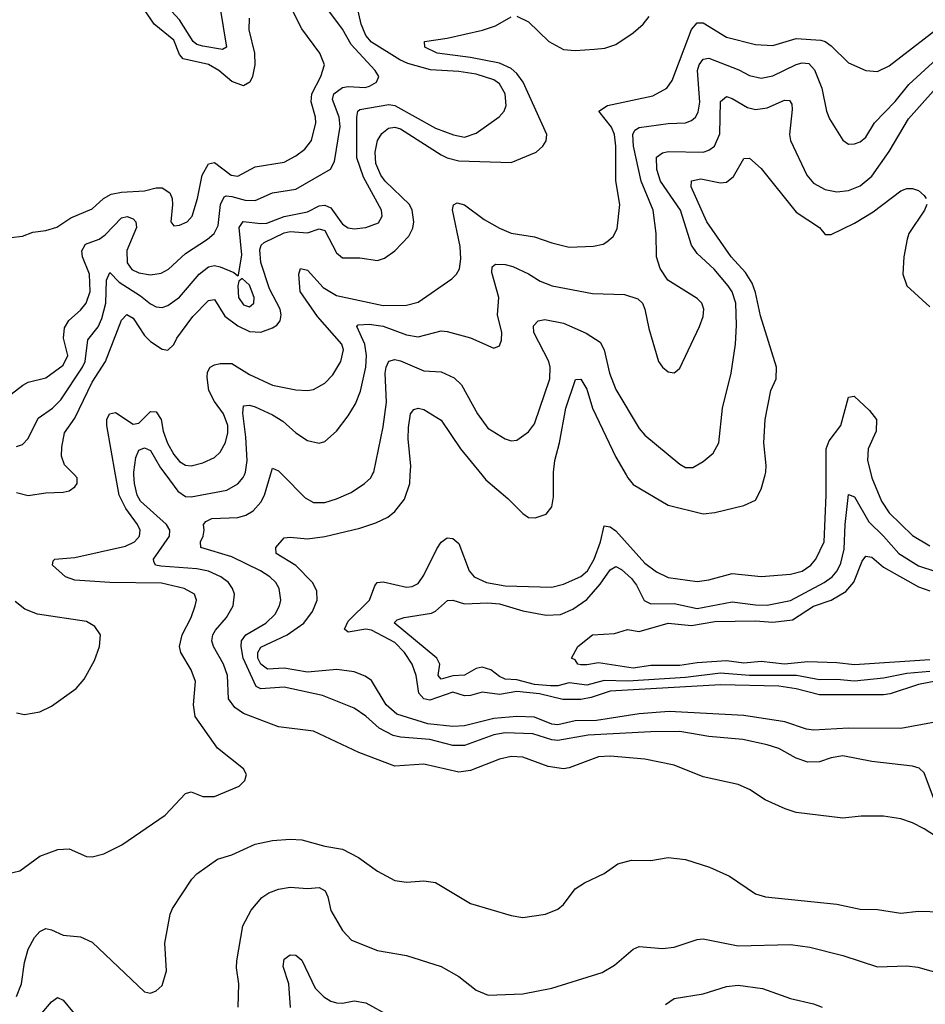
# Model space of a CAD drawing. Header units: inches. Extents: x 1305375 to 1407406, y 744550 to 841633.
# Tile 377 of 509: x 1362360 to 1365474, y 818180 to 821565. Entities that reach past the tile are written whole.
import ezdxf

# ---------------------------------------------------------------- set-up
doc = ezdxf.new("R2010")
doc.units = ezdxf.units.IN
doc.header["$MEASUREMENT"] = 0
doc.layers.add('B3861', color=7, linetype='Continuous')
doc.layers.add('B3862', color=7, linetype='Continuous')

msp = doc.modelspace()

# ---------------------------------------------------------------- linework, layer by layer
at = {"layer": 'B3861', "color": 5}
for points, elevation in [([(1362322, 818630), (1362360.8, 818639.2), (1362430, 818689), (1362492, 818712), (1362530, 818714.9), (1362590, 818688.5), (1362610, 818687.2), (1362650, 818696.9), (1362711.1, 818728.9), (1362860.5, 818830), (1362930, 818905.3), (1362950, 818910.2), (1362990, 818895), (1363030, 818894.4), (1363114.5, 818930), (1363134, 818950), (1363140.7, 818970), (1363129.6, 818990), (1363040.6, 819060.6), (1362963.9, 819170), (1362958.5, 819210), (1362965, 819290), (1362950.5, 819330), (1362914.8, 819390), (1362910.4, 819410), (1362919.3, 819450), (1362950.5, 819510), (1362964.1, 819550), (1362968.1, 819570), (1362961.4, 819590), (1362926, 819610), (1362848.1, 819628.1), (1362670, 819629.7), (1362550, 819637.9), (1362518.3, 819650), (1362473.5, 819690), (1362475.3, 819704.7), (1362481.2, 819710), (1362550, 819716.1), (1362724.7, 819755.3), (1362754.6, 819770), (1362772.5, 819790), (1362774.7, 819810), (1362766, 819830), (1362724.9, 819884.9), (1362702.7, 819930), (1362690.2, 820000)], 1380), ([(1362350, 819939.4), (1362390, 819929.4), (1362450, 819938.5), (1362510, 819940.6), (1362530, 819945.5), (1362550, 819959.1), (1362558.2, 819970), (1362557.8, 819990), (1362548.3, 820000)], 1420), ([(1365583.5, 818710), (1365470, 818783.2), (1365430, 818804.1), (1365390, 818818), (1365330, 818827), (1365253.5, 818826.5), (1365190, 818819.8), (1365030, 818839.2), (1364991.6, 818851.6), (1364923.1, 818883.1), (1364870, 818918.4), (1364830, 818935.4), (1364710, 818962.4), (1364610, 819001.9), (1364510, 819022.8), (1364390, 819032.7), (1364350, 819031.3), (1364250, 818992.9), (1364229.9, 818989.9), (1364177.1, 818997.1), (1364090, 819029.9), (1364050, 819032.2), (1364010, 819023.4), (1363910, 818984.3), (1363870, 818978.5), (1363750, 819005.3), (1363650, 818999.2), (1363526.2, 819046.2), (1363370, 819119), (1363250, 819133.8), (1363130, 819179.5), (1363100, 819200), (1363078.4, 819230), (1363074.8, 819310), (1363060.7, 819350), (1363026.6, 819410), (1363021.2, 819430), (1363024.3, 819450), (1363033.6, 819466.4), (1363071.5, 819510), (1363094.8, 819550), (1363098.6, 819590), (1363092.2, 819610), (1363077.8, 819630), (1363052.3, 819650), (1363010, 819669.5), (1362970, 819677.4), (1362845.9, 819685.9), (1362827.6, 819690), (1362822, 819702), (1362820.5, 819710), (1362876, 819790), (1362876.9, 819810), (1362865.1, 819830), (1362776.1, 819910), (1362764.6, 819930), (1362755.2, 819970), (1362753.2, 820000)], 1360), ([(1362862.7, 820000), (1362904, 819944), (1362930, 819925.8), (1362950, 819925.1), (1363072.2, 819947.8), (1363110, 819969.3), (1363129, 819991), (1363132.8, 820000)], 1360), ([(1365502.4, 818890), (1365470, 818976.2), (1365452.4, 818992.4), (1365430, 818998.8), (1365290, 819014.7), (1365190, 819034.4), (1365150, 819027.7), (1365110, 819013.7), (1365070, 819013.1), (1365030, 819025.9), (1364970, 819059.9), (1364930, 819072.5), (1364846, 819090), (1364730, 819100.9), (1364630, 819117.7), (1364530, 819117.2), (1364314.6, 819105.4), (1364210, 819086.8), (1364190, 819089.2), (1364125.1, 819110), (1364030, 819113), (1363990, 819106.4), (1363890, 819069.5), (1363850, 819069.5), (1363770, 819090.3), (1363670, 819098.4), (1363644.6, 819104.6), (1363595.8, 819130), (1363550, 819171), (1363510, 819197.7), (1363401.4, 819241.4), (1363270, 819270.8), (1363190, 819264.8), (1363173.1, 819273.1), (1363129.1, 819370), (1363121.3, 819410), (1363122.6, 819430), (1363137.5, 819450), (1363206.6, 819490), (1363238.8, 819521.2), (1363254.1, 819550), (1363258.7, 819570), (1363252.9, 819610), (1363240.6, 819630), (1363220.2, 819650), (1363188.2, 819670), (1363090, 819718.3), (1362983.5, 819750), (1362982.5, 819770), (1362991.5, 819790), (1362994.2, 819810), (1362992.1, 819830), (1363000.5, 819839.5), (1363020.9, 819850), (1363110, 819853.3), (1363138.4, 819861.6), (1363163.3, 819876.7), (1363190, 819906.6), (1363201.6, 819930), (1363222.8, 820000)], 1340), ([(1365570, 819161.1), (1365390, 819127.8), (1365210, 819129.9), (1365090, 819122), (1365065.6, 819125.6), (1364990.9, 819150.9), (1364850, 819173.4), (1364593, 819187), (1364490, 819178.7), (1364343.8, 819156.2), (1364270, 819154.3), (1364210, 819140.8), (1364190, 819143.7), (1364130, 819167.1), (1364069.2, 819169.2), (1363990, 819162.3), (1363890, 819137.1), (1363850, 819135.7), (1363763.8, 819143.8), (1363657.4, 819177.4), (1363620.5, 819210), (1363570, 819292.9), (1363548.6, 819308.6), (1363510, 819323.6), (1363450.7, 819330.7), (1363350, 819322), (1363270, 819335.3), (1363212.7, 819332.7), (1363190, 819349.1), (1363179.5, 819370), (1363179.1, 819390), (1363190, 819407.9), (1363280.2, 819450), (1363336.9, 819490), (1363366.7, 819530), (1363382.7, 819570), (1363381.8, 819601.8), (1363366.7, 819630), (1363310, 819688.4), (1363242.7, 819730), (1363240.5, 819750), (1363270, 819783.6), (1363290, 819786.4), (1363350, 819780.1), (1363410, 819788.1), (1363530, 819817.3), (1363584.7, 819835.3), (1363625.7, 819854.3), (1363650, 819873.8), (1363683.5, 819916.5), (1363701.7, 819970), (1363703.4, 820000)], 1320), ([(1363264.3, 820000), (1363341.7, 819921.7), (1363370, 819905.7), (1363410, 819905.6), (1363450, 819917.5), (1363500.3, 819939.7), (1363545.7, 819970), (1363567.1, 819990), (1363572.3, 820000)], 1340), ([(1365570, 819302.5), (1365450, 819279.1), (1365352.6, 819247.4), (1365330, 819244.2), (1365110, 819244.1), (1365030, 819264.2), (1364970, 819273.3), (1364770, 819278.8), (1364390, 819256.7), (1364325.4, 819234.6), (1364290, 819228), (1364227.5, 819227.5), (1364147.2, 819247.2), (1364070, 819255.9), (1364010, 819245.7), (1363950, 819253.5), (1363910, 819241.5), (1363890, 819240.1), (1363850, 819253.4), (1363770, 819226.2), (1363750, 819230.7), (1363732.5, 819250), (1363723.2, 819310), (1363709.2, 819350), (1363683.7, 819390), (1363650, 819424.2), (1363570, 819466.4), (1363550, 819469.7), (1363490, 819459.4), (1363476.7, 819470), (1363490, 819496.8), (1363562.8, 819570), (1363581, 819619), (1363589.5, 819630.5), (1363610, 819632.3), (1363690, 819614.3), (1363710, 819616.2), (1363730, 819626.4), (1363750, 819655.9), (1363794.3, 819745.7), (1363810, 819768.7), (1363830, 819783.9), (1363850, 819781.5), (1363870, 819764), (1363905.9, 819670), (1363922.7, 819650), (1363965.3, 819630), (1364030, 819618.4), (1364190, 819614.2), (1364230, 819624.7), (1364290, 819651), (1364312.3, 819670), (1364335.4, 819710), (1364357, 819770), (1364370, 819824.6), (1364390, 819821.6), (1364410, 819807.5), (1364510, 819696.6), (1364550, 819666.8), (1364590, 819647.2), (1364690, 819633.5), (1364730, 819639.6), (1364810, 819661.3), (1364910, 819650.6), (1365010, 819658.9), (1365050, 819669.7), (1365080.2, 819690), (1365097.5, 819710), (1365125.9, 819770), (1365133.2, 819930), (1365133.4, 820000)], 1280), ([(1363948.8, 820000), (1363962.8, 819982.8), (1364038.7, 819918.7), (1364090, 819867.4), (1364110, 819854), (1364132.9, 819852.9), (1364170, 819864.9), (1364190, 819890.5), (1364195.8, 819924.2), (1364195.3, 820000)], 1320), ([(1364445.2, 820000), (1364451, 819990), (1364470, 819967.5), (1364590, 819895.6), (1364710, 819866.4), (1364750, 819870.9), (1364850, 819894.5), (1364890, 819913.7), (1364909.1, 819950.9), (1364922.9, 820000)], 1320), ([(1365287.3, 820000), (1365289.7, 819990), (1365322.8, 819910), (1365350.1, 819870), (1365430, 819791.3), (1365490, 819756.1)], 1280), ([(1365490, 819324.8), (1365410, 819317.3), (1365330, 819301.1), (1365230, 819291.5), (1365170, 819296.6), (1365110, 819295.1), (1365030.6, 819310.6), (1364870, 819310.9), (1364770, 819318.5), (1364650, 819304), (1364451, 819291), (1364370, 819293.5), (1364310, 819277.3), (1364250, 819284.8), (1364210, 819275.3), (1364185.1, 819274.9), (1364130, 819279.7), (1364070, 819295.2), (1364030, 819298.3), (1364010, 819307.1), (1363980.2, 819330), (1363950, 819339.3), (1363930, 819334.3), (1363890, 819312.2), (1363850, 819309.9), (1363810, 819297.8), (1363798.7, 819310), (1363804.3, 819350), (1363794.6, 819370), (1363648.2, 819491.8), (1363658.3, 819501.7), (1363682, 819510), (1363775.7, 819524.3), (1363790, 819531.4), (1363831.4, 819568.6), (1363850, 819569.4), (1363890, 819556.9), (1363970, 819559.8), (1364010, 819556.7), (1364090, 819532.8), (1364170, 819517.9), (1364219.9, 819520.1), (1364261.6, 819538.4), (1364310, 819572.2), (1364355.6, 819624.4), (1364390, 819674.3), (1364410, 819685.1), (1364430, 819675.4), (1364464.2, 819644.2), (1364481.2, 819621.2), (1364507.8, 819567.8), (1364530, 819556.6), (1364610, 819558.5), (1364690, 819540.4), (1364810, 819564), (1364890, 819553.5), (1364930, 819552.8), (1365010, 819568.6), (1365126.6, 819630), (1365153.6, 819650), (1365171.2, 819670), (1365183.6, 819696.4), (1365195.4, 819744.6), (1365197.9, 819830), (1365210, 819932.7), (1365230, 819924.9), (1365279.2, 819839.2), (1365330.1, 819790), (1365382.7, 819730), (1365450, 819687.5), (1365510, 819668.5)], 1260), ([(1365490, 819364.7), (1365230, 819346.7), (1365170, 819354.3), (1365070, 819357), (1364990, 819349.3), (1364910, 819358.1), (1364850, 819352.7), (1364790, 819360.5), (1364690, 819354.6), (1364630, 819344.8), (1364530, 819344.4), (1364470, 819335.8), (1364350, 819353.6), (1364310, 819346.6), (1364290, 819347.7), (1364279.3, 819350), (1364270, 819364), (1364258, 819370), (1364279, 819410), (1364330.2, 819450.2), (1364404.9, 819455.1), (1364450, 819468.2), (1364490, 819461.3), (1364590, 819490.6), (1364670, 819482), (1364750, 819496.3), (1364890, 819498.3), (1364950, 819493.6), (1365017.8, 819502.2), (1365090, 819548.5), (1365150.4, 819569.6), (1365200.5, 819599.5), (1365228.4, 819631.6), (1365256.8, 819703.2), (1365270, 819720.5), (1365290, 819717.3), (1365330, 819682.5), (1365450, 819615.5), (1365490, 819601.1)], 1240), ([(1362350, 819182), (1362376.9, 819176.9), (1362430, 819185.4), (1362470, 819205.2), (1362554.2, 819265.7), (1362581.7, 819298.3), (1362618.1, 819361.9), (1362634.5, 819410), (1362638.4, 819450), (1362619.2, 819479.2), (1362590, 819496.2), (1362421.1, 819521.1), (1362378.1, 819538.1), (1362344.6, 819564.6)], 1420), ([(1362350, 818206.5), (1362366.8, 818250), (1362376.5, 818323.5), (1362389.8, 818370), (1362411.5, 818410), (1362430, 818430.4), (1362450, 818440.4), (1362470, 818436.4), (1362510, 818417.4), (1362570, 818411.6), (1362610, 818394.3), (1362790, 818222.8), (1362810, 818218.8), (1362830, 818226), (1362850, 818244.7), (1362864.7, 818295.3), (1362859.7, 818390), (1362878, 818490), (1362886.3, 818510), (1362952.6, 818610), (1362970, 818628.8), (1363040.8, 818679.2), (1363090, 818694.2), (1363170, 818730.2), (1363230, 818743.2), (1363290, 818747.6), (1363330, 818745.2), (1363410, 818724.2), (1363470, 818714), (1363525.4, 818685.4), (1363590, 818638.3), (1363650, 818606.3), (1363690, 818599.6), (1363750, 818604.2), (1363790, 818598.7), (1363910, 818527.2), (1364050, 818486), (1364090, 818478.9), (1364168.7, 818490), (1364210, 818506.7), (1364230, 818523.1), (1364270, 818577.4), (1364301.8, 818598.2), (1364369.4, 818630), (1364417.2, 818662.8), (1364464.1, 818675.9), (1364530, 818674.9), (1364590, 818684.9), (1364650, 818678), (1364731.6, 818651.6), (1364801, 818621), (1364890, 818560.2), (1364924.7, 818550), (1365170, 818524.3), (1365250, 818506.8), (1365310, 818506), (1365390, 818494), (1365450, 818500.2), (1365530, 818498.3)], 1360), ([(1363112.1, 818170), (1363114.1, 818250), (1363105.9, 818305.9), (1363106.9, 818330), (1363127.6, 818450), (1363155.8, 818504.2), (1363193, 818547), (1363217, 818563), (1363250, 818576.2), (1363290, 818582.3), (1363350, 818578), (1363390, 818581.4), (1363410.2, 818570), (1363419.4, 818550), (1363430, 818503.1), (1363470, 818434), (1363501.2, 818401.2), (1363590, 818365.2), (1363690, 818347.8), (1363809.6, 818310.4), (1363870, 818275.6), (1363930, 818228.9), (1363971.2, 818211.2), (1364090, 818216.6), (1364190, 818235.8), (1364362.7, 818290), (1364405.7, 818314.3), (1364470, 818370.2), (1364490, 818378.5), (1364570, 818371.5), (1364610, 818376.5), (1364690, 818402.8), (1364710, 818405.2), (1364830, 818381.4), (1365010, 818386), (1365076.5, 818376.5), (1365190, 818347.7), (1365310, 818309.3), (1365410, 818312.3), (1365448.2, 818308.2), (1365590, 818267.4)], 1340), ([(1363291.1, 818168.9), (1363286, 818250), (1363266.8, 818310), (1363270, 818334.9), (1363290, 818350.3), (1363310, 818348.9), (1363330, 818331.8), (1363376, 818236), (1363405.6, 818205.6), (1363430, 818191.4), (1363450, 818184.7), (1363470, 818183.9), (1363510, 818191.9), (1363550, 818184.7), (1363630, 818141.3)], 1320), ([(1364580.7, 818179.3), (1364610, 818200.6), (1364710, 818216.3), (1364790, 818240.9), (1364830, 818246.4), (1364914.5, 818234.5), (1365010, 818199.6), (1365090, 818181.5), (1365119.1, 818170)], 1320), ([(1362370, 818072.1), (1362470, 818188.9), (1362490, 818203.1), (1362510, 818194.4), (1362548.1, 818148.1)], 1340)]:
    msp.add_lwpolyline(points, dxfattribs=dict(at, elevation=elevation))
at = {"layer": 'B3862', "color": 5}
for points, elevation in [([(1362290, 820246.8), (1362370.9, 820309.1), (1362390, 820318.6), (1362450, 820333.9), (1362510, 820377.5), (1362526, 820410), (1362511.2, 820470), (1362514.9, 820505.1), (1362529.5, 820530.5), (1362570, 820566.6), (1362588.5, 820590), (1362602.3, 820630), (1362600.6, 820690), (1362576.3, 820750), (1362573.9, 820770), (1362586.3, 820793.7), (1362633.1, 820810), (1362654.1, 820825.9), (1362710, 820884.3), (1362730, 820888.2), (1362750, 820879.8), (1362760.1, 820870), (1362761.9, 820850), (1362728.4, 820771.6), (1362730, 820728.6), (1362746.5, 820706.6), (1362770, 820694.3), (1362810, 820687.5), (1362846.4, 820693.6), (1362872.5, 820707.5), (1362930, 820761.5), (1363006.3, 820810), (1363028.6, 820830), (1363042.4, 820857.6), (1363051, 820930), (1363063.7, 820956.3), (1363070, 820959.7), (1363090, 820957.3), (1363135.4, 820944.6), (1363170, 820943.3), (1363230, 820969.6), (1363310, 820982), (1363429.4, 821050.6), (1363442.2, 821077.8), (1363462.1, 821197.9), (1363459.2, 821230), (1363435.6, 821290), (1363440.7, 821310), (1363470, 821331.5), (1363490, 821335), (1363548, 821332), (1363563.1, 821336.9), (1363587.1, 821350), (1363594.8, 821370), (1363582.5, 821390), (1363499.6, 821479.6), (1363470, 821532.1), (1363410, 821613.5)], 1460), ([(1362330, 820816.5), (1362370, 820821.3), (1362405.5, 820834.5), (1362450, 820840.2), (1362487.9, 820852.1), (1362536.7, 820883.3), (1362610, 820914.2), (1362648.1, 820950), (1362675.2, 820964.8), (1362710, 820972), (1362790, 820976.6), (1362830, 820986.9), (1362850, 820987.2), (1362876.9, 820970), (1362884.8, 820950), (1362886, 820930), (1362880.3, 820870), (1362890, 820856.4), (1362910, 820858.6), (1362936, 820870), (1362953.3, 820890), (1362972.1, 820950), (1362987.2, 821030), (1363010, 821069.2), (1363030, 821073.8), (1363087.1, 821030), (1363110, 821026.6), (1363170, 821058.6), (1363270, 821075.5), (1363310, 821096.8), (1363340.6, 821119.4), (1363363.9, 821150), (1363378.4, 821210), (1363377.3, 821230), (1363362.3, 821282.3), (1363364.5, 821310), (1363395.5, 821370), (1363408.1, 821410), (1363392.8, 821450), (1363330, 821533.1), (1363290, 821612.1)], 1480), ([(1362350, 820097.8), (1362370, 820104.7), (1362390, 820125.3), (1362424.4, 820195.6), (1362473.5, 820230), (1362501.6, 820258.4), (1362576.8, 820370), (1362585.2, 820390), (1362595.2, 820464.8), (1362630, 820508.9), (1362642.6, 820537.4), (1362656.3, 820590), (1362659, 820670), (1362670, 820695.5), (1362702.9, 820662.9), (1362776.2, 820616.2), (1362810, 820587.7), (1362830, 820577.4), (1362850, 820575.7), (1362870, 820582.4), (1362910, 820611.4), (1362977.5, 820690), (1363010, 820714.9), (1363030, 820719.4), (1363050, 820715.1), (1363096.4, 820696.4), (1363110, 820684.7), (1363112.9, 820687.1), (1363123.9, 820756.1), (1363115.2, 820850), (1363128.5, 820871.5), (1363190, 820863.8), (1363210, 820865.9), (1363270, 820888.1), (1363350, 820904.8), (1363390, 820924.6), (1363410, 820927.2), (1363430, 820918.2), (1363470, 820861.7), (1363490, 820849.5), (1363510, 820846.3), (1363550, 820850.9), (1363593.6, 820866.4), (1363607.1, 820890), (1363604.7, 820910), (1363543, 821023), (1363519.9, 821090), (1363519.7, 821230), (1363523.2, 821250), (1363530, 821256.1), (1363630, 821273.5), (1363650, 821270.1), (1363790, 821192.2), (1363851.3, 821168.7), (1363890, 821161.5), (1363930, 821175), (1364008.8, 821231.2), (1364026.2, 821250), (1364032.5, 821270), (1364029.3, 821310), (1364010, 821344.2), (1363990, 821358.7), (1363930, 821377.3), (1363870, 821386.4), (1363772.6, 821392.6), (1363694.4, 821414.4), (1363666.9, 821426.9), (1363570, 821487.8), (1363550, 821510.6), (1363534.6, 821550), (1363520.7, 821610)], 1440), ([(1363149.1, 821570), (1363148.6, 821530), (1363167.8, 821450), (1363168.3, 821410), (1363161.3, 821370), (1363152, 821350), (1363130, 821337.3), (1363090, 821352.7), (1363045, 821390), (1363010, 821410.9), (1362922.5, 821430), (1362910, 821445.7), (1362890, 821494), (1362823.2, 821550), (1362790, 821599.2)], 1480), ([(1363048.9, 821610), (1363071.2, 821470), (1363058.1, 821461.9), (1362990, 821473.5), (1362970, 821479.8), (1362957.2, 821490), (1362910, 821563.9), (1362869, 821609)], 1460), ([(1362548.3, 820000), (1362514.9, 820034.9), (1362504.4, 820064.4), (1362505, 820095), (1362515, 820145), (1362550, 820195.3), (1362610, 820318.9), (1362655.6, 820390), (1362710, 820531.5), (1362728.9, 820551.1), (1362750, 820538.6), (1362790, 820479.4), (1362810, 820459), (1362850, 820432.1), (1362870, 820428.9), (1362890, 820448.5), (1362900.2, 820470), (1362955.2, 820544.8), (1363010, 820599.5), (1363030, 820602.7), (1363065.7, 820545.7), (1363110, 820512.7), (1363150, 820493.6), (1363190, 820491), (1363230, 820505.1), (1363244.9, 820515.1), (1363255.8, 820530), (1363259.5, 820550), (1363255.7, 820570), (1363219.2, 820639.2), (1363190, 820730), (1363186.2, 820773.8), (1363190.5, 820789.5), (1363201, 820799), (1363270, 820832.6), (1363290, 820836.5), (1363350, 820831.7), (1363390, 820846.1), (1363410, 820839.8), (1363450, 820762.9), (1363470, 820746), (1363530, 820746.7), (1363590, 820736.8), (1363615.1, 820744.9), (1363650, 820770.1), (1363698.7, 820821.3), (1363711.6, 820848.4), (1363715.7, 820870), (1363710.3, 820910), (1363700.1, 820930), (1363617.3, 821010), (1363602.5, 821030), (1363585.2, 821070), (1363582.9, 821110), (1363590.6, 821149.4), (1363606, 821174), (1363628.4, 821191.6), (1363650, 821195.8), (1363670, 821190.1), (1363810, 821100.1), (1363830, 821089.7), (1363870, 821079.7), (1364050, 821074.1), (1364136.3, 821110), (1364158.5, 821130), (1364170, 821148.4), (1364172.2, 821170), (1364091.1, 821350), (1364070, 821380.1), (1364050, 821397.5), (1364010, 821415.3), (1363910, 821435.2), (1363796, 821450), (1363753.3, 821470), (1363752.3, 821490), (1363830, 821500.9), (1363951.4, 821528.6), (1363995.8, 821544.2), (1364050, 821575.3)], 1420), ([(1362690.2, 820000), (1362659.7, 820170), (1362659.9, 820190), (1362669.5, 820210), (1362690, 820214.3), (1362750, 820174.1), (1362770, 820177.9), (1362810, 820218.4), (1362830, 820217.3), (1362847.2, 820190), (1362853.9, 820150), (1362869, 820109), (1362890, 820070.1), (1362910, 820045.9), (1362930, 820033.5), (1362950, 820031.4), (1362990, 820041.6), (1363030, 820059.4), (1363050, 820078), (1363068.3, 820111.7), (1363075.7, 820144.3), (1363075.9, 820170), (1363061.2, 820210), (1363030, 820252.9), (1363011.2, 820290), (1363004.6, 820335.4), (1363006.4, 820353.6), (1363015.1, 820370), (1363030, 820378.9), (1363050, 820382.9), (1363090, 820383.1), (1363150, 820345.2), (1363230, 820308.1), (1363310, 820292.7), (1363350, 820290.1), (1363370, 820294), (1363410, 820315.2), (1363436.5, 820343.5), (1363464.9, 820390), (1363473.1, 820430), (1363467.6, 820450), (1363384.5, 820544.5), (1363324.5, 820630), (1363319.6, 820690), (1363326, 820710), (1363350, 820704.3), (1363404, 820644), (1363450, 820616.3), (1363610, 820582.9), (1363690, 820583.1), (1363730, 820593.6), (1363845.8, 820674.2), (1363862, 820690), (1363872.1, 820707.9), (1363877.1, 820742.9), (1363874.5, 820785.5), (1363848.7, 820911.3), (1363851.5, 820928.5), (1363864.3, 820935.7), (1363890, 820928.1), (1363957.8, 820877.8), (1364010, 820847.8), (1364050, 820831.3), (1364130, 820818.5), (1364190, 820797.3), (1364250, 820783.2), (1364333.6, 820786.4), (1364366.5, 820793.5), (1364379.1, 820800.9), (1364400.3, 820819.7), (1364414.4, 820845.6), (1364423.9, 820930), (1364410.4, 821010.4), (1364410.3, 821130), (1364404.9, 821170), (1364395.1, 821195.1), (1364351.1, 821250), (1364381.6, 821270), (1364536.7, 821303.3), (1364585.3, 821330), (1364603.6, 821356.4), (1364670, 821530.9), (1364690, 821554.5), (1364710, 821554.3), (1364790, 821505.2), (1364890, 821480.1), (1364950, 821476.1), (1365030, 821500.1), (1365114.7, 821494.7), (1365130, 821489.6), (1365150, 821474.6), (1365210, 821416.1), (1365270, 821390.2), (1365310, 821387), (1365350, 821405.9), (1365509.6, 821530.4)], 1380), ([(1364070, 821576.8), (1364110, 821557), (1364180.1, 821490), (1364230, 821462.8), (1364270, 821458.7), (1364336.7, 821463.3), (1364372.5, 821467.5), (1364410, 821479.4), (1364470, 821519.5), (1364504.3, 821550), (1364524.4, 821575.6)], 1420), ([(1363132.8, 820000), (1363136.9, 820010), (1363142, 820050), (1363138.4, 820130), (1363127.7, 820212.3), (1363130, 820237.6), (1363150, 820239.8), (1363170, 820233.6), (1363230, 820206.3), (1363264.6, 820184.6), (1363310, 820144.5), (1363350, 820118), (1363390, 820108.9), (1363410, 820114.6), (1363450, 820150.3), (1363490, 820202.8), (1363515.1, 820244.9), (1363531.6, 820288.4), (1363549.9, 820370), (1363552.9, 820410), (1363547, 820450), (1363519.2, 820510), (1363524.5, 820515.5), (1363562.3, 820517.7), (1363610, 820511.2), (1363690, 820481.2), (1363730, 820474.7), (1363810, 820495.1), (1363830, 820492.5), (1363910.8, 820470.8), (1363990, 820435.8), (1364010, 820444), (1364017, 820463), (1364018.5, 820490), (1364002.8, 820550), (1364007.5, 820610), (1363983.6, 820696.4), (1363984.9, 820715.1), (1363995.8, 820724.2), (1364030, 820723.7), (1364056.1, 820716.1), (1364110, 820690.9), (1364150, 820665.6), (1364190.6, 820650), (1364330, 820623.2), (1364440.2, 820620.2), (1364485.3, 820605.3), (1364501.1, 820590), (1364510.2, 820570.2), (1364523.5, 820503.5), (1364557, 820390), (1364570, 820370.5), (1364590, 820354.9), (1364610, 820350.6), (1364621, 820359), (1364630, 820367.3), (1364697.3, 820510), (1364710, 820544.9), (1364712.7, 820570), (1364705.8, 820590), (1364690, 820606.6), (1364589.1, 820669.1), (1364562.2, 820710), (1364549.9, 820750), (1364548.7, 820830), (1364538.1, 820910), (1364497.6, 821010), (1364470.8, 821130), (1364468.1, 821170), (1364475.2, 821184.8), (1364490, 821193.8), (1364590, 821208.5), (1364650, 821210.9), (1364670, 821218.2), (1364684.1, 821230), (1364693.4, 821246.6), (1364698.9, 821281.1), (1364690.4, 821390), (1364696.7, 821410), (1364710, 821429.4), (1364730, 821432.1), (1364832.4, 821392.4), (1364870, 821373), (1364910, 821363.4), (1364950, 821372), (1365030, 821411.3), (1365050, 821416.8), (1365073.9, 821413.9), (1365093, 821393), (1365118.5, 821330), (1365134.3, 821250), (1365144.5, 821224.5), (1365190.2, 821150.2), (1365210, 821136.9), (1365230, 821137.6), (1365250, 821144.7), (1365270, 821161.3), (1365298.7, 821210), (1365370, 821283.9), (1365417.4, 821342.6), (1365553.1, 821466.9)], 1360), ([(1363572.3, 820000), (1363577.6, 820010), (1363610, 820165.5), (1363621.5, 820250), (1363617.3, 820350), (1363620.1, 820370), (1363630, 820391.6), (1363650, 820396.3), (1363670, 820392), (1363750, 820357.3), (1363810, 820354.1), (1363853.7, 820333.7), (1363878.8, 820310), (1363934.3, 820210), (1363970, 820161.3), (1364030, 820124), (1364050, 820116.9), (1364070, 820119.6), (1364110, 820147.6), (1364130, 820175.8), (1364183, 820330), (1364183.9, 820370), (1364179.6, 820390), (1364128.1, 820490), (1364127, 820513), (1364142.9, 820530), (1364165.9, 820534.1), (1364230, 820521.7), (1364307.7, 820487.7), (1364356.3, 820456.3), (1364370.1, 820430.1), (1364388.4, 820350), (1364410, 820293.7), (1364490, 820159.2), (1364510, 820136.9), (1364630, 820037.4), (1364650, 820026), (1364674.5, 820025.5), (1364710, 820046.7), (1364744.7, 820075.3), (1364763.5, 820110), (1364776.5, 820230), (1364806.8, 820350), (1364821.4, 820450), (1364825, 820515), (1364822.7, 820590), (1364810, 820629.8), (1364796.4, 820650), (1364747.6, 820707.6), (1364690, 820761.2), (1364670.4, 820790), (1364632.8, 820910), (1364563.4, 821010), (1364550.6, 821050), (1364550, 821091.8), (1364570, 821107.4), (1364590, 821112), (1364710, 821109.6), (1364730, 821116.6), (1364749.5, 821130.5), (1364767.7, 821172.3), (1364770, 821283.8), (1364790, 821301.3), (1364810, 821294.1), (1364862.8, 821262.8), (1364890, 821256.4), (1364930, 821262.4), (1364990, 821287.7), (1365006.8, 821286.8), (1365014.8, 821274.8), (1365016.3, 821256.3), (1365007.5, 821170), (1365010.1, 821150.1), (1365067, 821030), (1365090, 821003.5), (1365130, 820980.9), (1365170, 820973.6), (1365210, 820977.2), (1365250, 820994), (1365290, 821026.6), (1365350, 821111.5), (1365416.1, 821223.9), (1365501, 821318.9)], 1340), ([(1364922.9, 820000), (1364925.7, 820010), (1364927.3, 820032.7), (1364918.5, 820110), (1364923.2, 820190), (1364943.2, 820290), (1364961.6, 820330), (1364962.1, 820370), (1364906.8, 820546.8), (1364890, 820627.1), (1364878.8, 820658.8), (1364855.4, 820695.4), (1364806.1, 820750), (1364722.5, 820870), (1364668.6, 820990), (1364670, 821011), (1364702.6, 821017.4), (1364770, 821004), (1364790, 821006), (1364814.4, 821025.6), (1364850, 821087.7), (1364870, 821088.5), (1364910, 821053.8), (1365030, 820903.5), (1365110.5, 820850), (1365130, 820826.7), (1365150, 820827), (1365230, 820865.3), (1365295.1, 820904.9), (1365390, 820976.9), (1365410, 820984.9), (1365430, 820984.9), (1365450, 820977.6), (1365470, 820960.5), (1365476.5, 820950)], 1320), ([(1365478.9, 820930), (1365471.4, 820910), (1365417.4, 820830), (1365411.6, 820810), (1365400.5, 820750), (1365397.1, 820690), (1365410.2, 820650), (1365490, 820578)], 1320), ([(1364195.3, 820000), (1364195.2, 820010), (1364199.7, 820050), (1364216.2, 820110), (1364238.6, 820230), (1364271.5, 820328.5), (1364290, 820328.7), (1364310, 820294.9), (1364329.6, 820230), (1364410, 820060.8), (1364445.2, 820000)], 1320), ([(1365133.4, 820000), (1365133.6, 820090), (1365142.9, 820117.1), (1365183.2, 820170), (1365210, 820267.7), (1365229.7, 820270.3), (1365282, 820222), (1365305.6, 820190), (1365304.4, 820150), (1365277.6, 820090), (1365275.7, 820050), (1365287.3, 820000)], 1280), ([(1363703.4, 820000), (1363705.1, 820030), (1363696.4, 820123.6), (1363697.2, 820162.8), (1363704.2, 820210), (1363715.1, 820224.9), (1363730, 820229.1), (1363750, 820225.4), (1363810, 820188.3), (1363876.2, 820090), (1363948.8, 820000)], 1320), ([(1362753.2, 820000), (1362752.5, 820010), (1362759.8, 820060.2), (1362770, 820084.9), (1362790, 820093.4), (1362810, 820083.6), (1362844.6, 820024.6), (1362862.7, 820000)], 1360), ([(1363222.8, 820000), (1363230, 820023.7), (1363250, 820014.4), (1363264.3, 820000)], 1340)]:
    msp.add_lwpolyline(points, dxfattribs=dict(at, elevation=elevation))
at = {"layer": 'B3862', "color": 5, "elevation": 1440}
msp.add_lwpolyline([(1363125.2, 820674.8), (1363114.2, 820665.8), (1363110.2, 820649.8), (1363112.8, 820610), (1363130, 820584.2), (1363150, 820578), (1363165.3, 820590), (1363166.5, 820610), (1363150, 820651.9)], close=True, dxfattribs=at)

doc.saveas('drawing.dxf')
